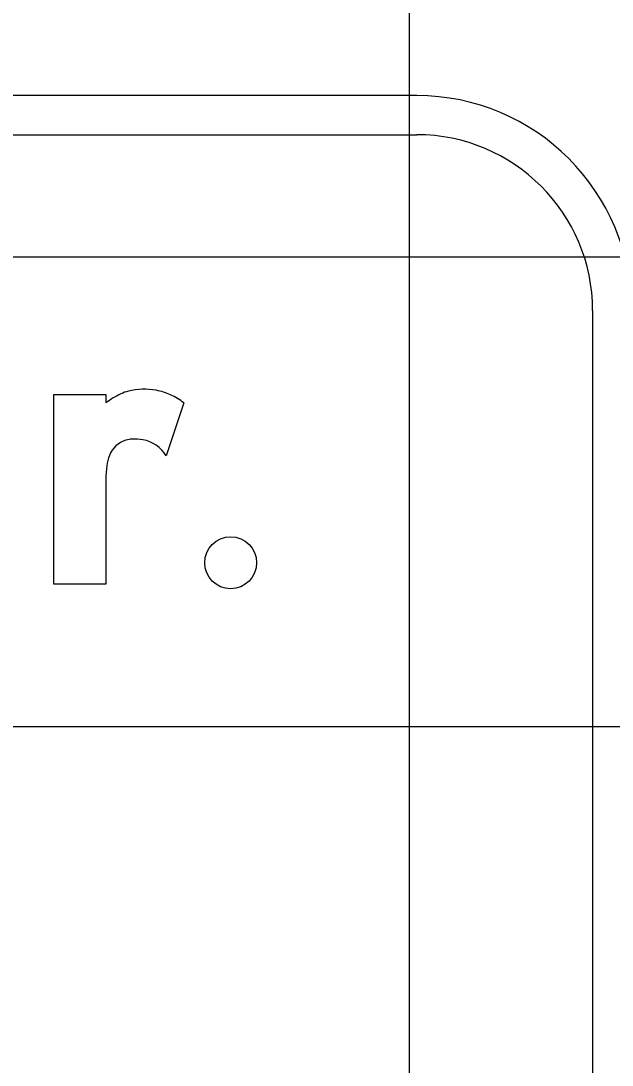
# Model space of a CAD drawing. Extents: x 2193008 to 2198143, y 1236112 to 1237864.
# Drawn here: x 2195483.127 to 2195485.646, y 1237205.663 to 1237210.111 of the extents above; entities that cross this region are included whole.
import ezdxf

# ---------------------------------------------------------------- set-up
doc = ezdxf.new("R2010")
doc.units = 0
for name, color, linetype in [('GSBWFILL', 7, 'Continuous'), ('GSCOLORFILL', 7, 'Continuous'), ('GSOUTLINE', 7, 'Continuous'), ('M-ROADS', 7, 'Continuous')]:
    doc.layers.add(name, color=color, linetype=linetype)

msp = doc.modelspace()

# ---------------------------------------------------------------- linework, layer by layer
at = {"layer": 'GSBWFILL'}
msp.add_line((2195483.8216, 1237208.4842), (2195483.7466, 1237208.259), dxfattribs=at)
msp.add_lwpolyline([(2195483.4894, 1237208.1589), (2195483.4894, 1237207.712), (2195483.268, 1237207.712), (2195483.268, 1237208.5203), (2195483.4894, 1237208.5203), (2195483.4894, 1237208.4842)], dxfattribs=at)
for centre, major_axis, start_param, end_param in [((2195483.712, 1237208.1891), (0, 0.3696), 0.443663, 0.646229), ((2195483.6247, 1237208.3729), (0, 0.1661), 0.24142, 0.443663), ((2195483.6531, 1237208.2574), (0, 0.2851), 6.103268, 6.524606), ((2195483.6595, 1237208.2928), (0, 0.2491), 5.846069, 6.103268), ((2195483.6341, 1237208.2383), (0, 0.3092), 5.631644, 5.846069), ((2195483.607, 1237208.2192), (0, 0.1107), 0.293855, 1.188904), ((2195483.6092, 1237208.212), (0, 0.1182), 0.067293, 0.293855), ((2195483.6132, 1237208.1532), (0, 0.1772), 6.094384, 6.350479), ((2195483.6178, 1237208.1776), (0, 0.1523), 5.27661, 6.094384), ((2195483.6647, 1237208.196), (0, 0.1728), 1.188904, 1.450084), ((2195483.9587, 1237208.1584), (0, 0.4693), 1.445958, 1.569673)]:
    msp.add_ellipse(centre, major_axis=major_axis, ratio=0.99999, start_param=start_param, end_param=end_param, dxfattribs=at)
msp.add_ellipse((2195484.0209, 1237207.8034), major_axis=(0, 0.1107), ratio=0.999979, dxfattribs=at)
at = {"layer": 'GSCOLORFILL'}
for p, q in [((2195484.8138, 1237209.7933), (2195469.6623, 1237209.7933)), ((2195469.6623, 1237209.6268), (2195484.8138, 1237209.6268)), ((2195485.5631, 1237208.8775), (2195485.5631, 1237203.716)), ((2195483.8216, 1237208.4842), (2195483.7466, 1237208.259))]:
    msp.add_line(p, q, dxfattribs=at)
msp.add_lwpolyline([(2195483.4894, 1237208.1589), (2195483.4894, 1237207.712), (2195483.268, 1237207.712), (2195483.268, 1237208.5203), (2195483.4894, 1237208.5203), (2195483.4894, 1237208.4842)], dxfattribs=at)
for radius in [0.9158, 0.7493]:
    msp.add_arc((2195484.8138, 1237208.8775), radius, 0, 90, dxfattribs=at)
for centre, major_axis, start_param, end_param in [((2195483.712, 1237208.1891), (0, 0.3696), 0.443663, 0.646229), ((2195483.6247, 1237208.3729), (0, 0.1661), 0.24142, 0.443663), ((2195483.6531, 1237208.2574), (0, 0.2851), 6.103268, 6.524606), ((2195483.6595, 1237208.2928), (0, 0.2491), 5.846069, 6.103268), ((2195483.6341, 1237208.2383), (0, 0.3092), 5.631644, 5.846069), ((2195483.607, 1237208.2192), (0, 0.1107), 0.293855, 1.188904), ((2195483.6092, 1237208.212), (0, 0.1182), 0.067293, 0.293855), ((2195483.6132, 1237208.1532), (0, 0.1772), 6.094384, 6.350479), ((2195483.6178, 1237208.1776), (0, 0.1523), 5.27661, 6.094384), ((2195483.6647, 1237208.196), (0, 0.1728), 1.188904, 1.450084), ((2195483.9587, 1237208.1584), (0, 0.4693), 1.445958, 1.569673)]:
    msp.add_ellipse(centre, major_axis=major_axis, ratio=0.99999, start_param=start_param, end_param=end_param, dxfattribs=at)
msp.add_ellipse((2195484.0209, 1237207.8034), major_axis=(0, 0.1107), ratio=0.999979, dxfattribs=at)
at = {"layer": 'GSOUTLINE'}
msp.add_line((2195483.8216, 1237208.4842), (2195483.7466, 1237208.259), dxfattribs=at)
msp.add_lwpolyline([(2195483.4894, 1237208.1589), (2195483.4894, 1237207.712), (2195483.268, 1237207.712), (2195483.268, 1237208.5203), (2195483.4894, 1237208.5203), (2195483.4894, 1237208.4842)], dxfattribs=at)
for centre, major_axis, start_param, end_param in [((2195483.712, 1237208.1891), (0, 0.3696), 0.443663, 0.646229), ((2195483.6247, 1237208.3729), (0, 0.1661), 0.24142, 0.443663), ((2195483.6531, 1237208.2574), (0, 0.2851), 6.103268, 6.524606), ((2195483.6595, 1237208.2928), (0, 0.2491), 5.846069, 6.103268), ((2195483.6341, 1237208.2383), (0, 0.3092), 5.631644, 5.846069), ((2195483.607, 1237208.2192), (0, 0.1107), 0.293855, 1.188904), ((2195483.6092, 1237208.212), (0, 0.1182), 0.067293, 0.293855), ((2195483.6132, 1237208.1532), (0, 0.1772), 6.094384, 6.350479), ((2195483.6178, 1237208.1776), (0, 0.1523), 5.27661, 6.094384), ((2195483.6647, 1237208.196), (0, 0.1728), 1.188904, 1.450084), ((2195483.9587, 1237208.1584), (0, 0.4693), 1.445958, 1.569673)]:
    msp.add_ellipse(centre, major_axis=major_axis, ratio=0.99999, start_param=start_param, end_param=end_param, dxfattribs=at)
msp.add_ellipse((2195484.0209, 1237207.8034), major_axis=(0, 0.1107), ratio=0.999979, dxfattribs=at)
at = {"layer": 'M-ROADS'}
for p, q in [((2195484.7834, 1237163.1062), (2195484.7834, 1237223.1062)), ((2195388.7834, 1237209.1062), (2195518.7834, 1237209.1062)), ((2195388.7834, 1237207.1062), (2195518.7834, 1237207.1062))]:
    msp.add_line(p, q, dxfattribs=at)

doc.saveas('drawing.dxf')
